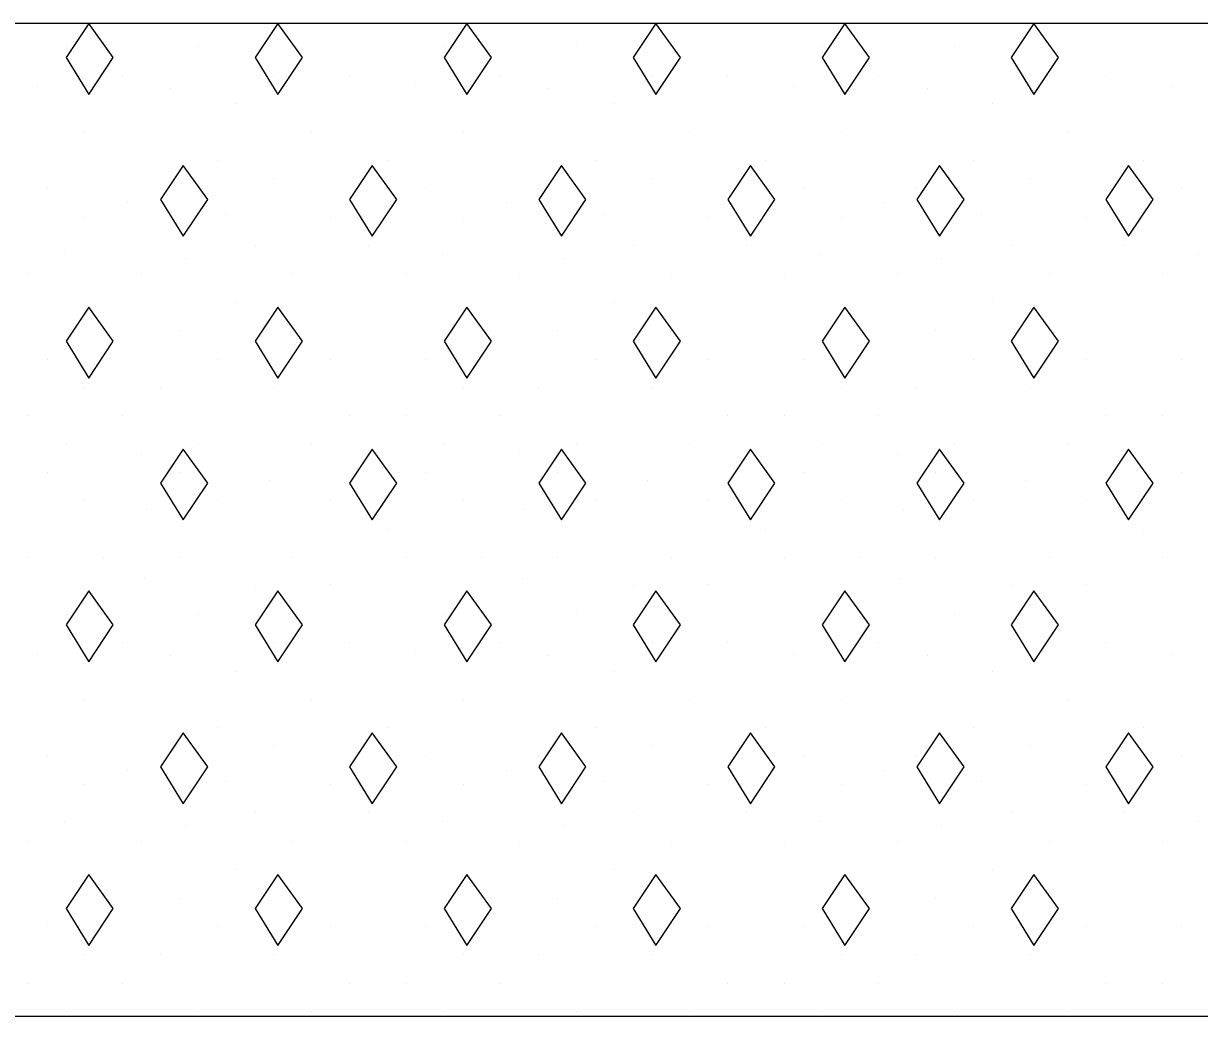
# Model space of a CAD drawing. Extents: x 1313964 to 1316843, y 2087046 to 2096619.
# Drawn here: x 1314436.702 to 1314440.484, y 2089130.721 to 2089133.914 of the extents above; entities that cross this region are included whole.
import ezdxf

# ---------------------------------------------------------------- set-up
doc = ezdxf.new("R2010")
doc.units = 0
doc.layers.add('B-Sub-Contour', color=7, linetype='Continuous')
doc.layers.add('Default', color=7, linetype='Continuous')

# ---------------------------------------------------------------- blocks, each defined once
blk = doc.blocks.new('POINT_DISPLAY')
at = {"layer": 'Default'}
blk.add_line((0, 0), (0, 0), dxfattribs=at)

msp = doc.modelspace()

# ---------------------------------------------------------------- linework, layer by layer
at = {"layer": 'B-Sub-Contour'}
for points in [[(1314448.6864, 2089133.9135), (1314403.6864, 2089133.9135)], [(1314448.6864, 2089130.721), (1314403.6864, 2089130.721)]]:
    msp.add_lwpolyline(points, dxfattribs=at)
for points in [[(1314436.9114, 2089133.9135), (1314436.8384, 2089133.8041), (1314436.9114, 2089133.6855), (1314436.9904, 2089133.8041)], [(1314437.5195, 2089133.9135), (1314437.4465, 2089133.8041), (1314437.5195, 2089133.6855), (1314437.5985, 2089133.8041)], [(1314438.1276, 2089133.9135), (1314438.0546, 2089133.8041), (1314438.1276, 2089133.6855), (1314438.2066, 2089133.8041)], [(1314438.7357, 2089133.9135), (1314438.6627, 2089133.8041), (1314438.7357, 2089133.6855), (1314438.8148, 2089133.8041)], [(1314439.3438, 2089133.9135), (1314439.2708, 2089133.8041), (1314439.3438, 2089133.6855), (1314439.4229, 2089133.8041)], [(1314439.9519, 2089133.9135), (1314439.8789, 2089133.8041), (1314439.9519, 2089133.6855), (1314440.031, 2089133.8041)], [(1314437.2154, 2089133.4575), (1314437.1425, 2089133.348), (1314437.2154, 2089133.2294), (1314437.2945, 2089133.348)], [(1314437.8235, 2089133.4575), (1314437.7506, 2089133.348), (1314437.8235, 2089133.2294), (1314437.9026, 2089133.348)], [(1314438.4316, 2089133.4575), (1314438.3587, 2089133.348), (1314438.4316, 2089133.2294), (1314438.5107, 2089133.348)], [(1314439.0398, 2089133.4575), (1314438.9668, 2089133.348), (1314439.0398, 2089133.2294), (1314439.1188, 2089133.348)], [(1314439.6479, 2089133.4575), (1314439.5749, 2089133.348), (1314439.6479, 2089133.2294), (1314439.7269, 2089133.348)], [(1314440.256, 2089133.4575), (1314440.183, 2089133.348), (1314440.256, 2089133.2294), (1314440.335, 2089133.348)], [(1314436.9114, 2089133.0014), (1314436.8384, 2089132.8919), (1314436.9114, 2089132.7733), (1314436.9904, 2089132.8919)], [(1314437.5195, 2089133.0014), (1314437.4465, 2089132.8919), (1314437.5195, 2089132.7733), (1314437.5985, 2089132.8919)], [(1314438.1276, 2089133.0014), (1314438.0546, 2089132.8919), (1314438.1276, 2089132.7733), (1314438.2066, 2089132.8919)], [(1314438.7357, 2089133.0014), (1314438.6627, 2089132.8919), (1314438.7357, 2089132.7733), (1314438.8148, 2089132.8919)], [(1314439.3438, 2089133.0014), (1314439.2708, 2089132.8919), (1314439.3438, 2089132.7733), (1314439.4229, 2089132.8919)], [(1314439.9519, 2089133.0014), (1314439.8789, 2089132.8919), (1314439.9519, 2089132.7733), (1314440.031, 2089132.8919)], [(1314437.2154, 2089132.5453), (1314437.1425, 2089132.4358), (1314437.2154, 2089132.3173), (1314437.2945, 2089132.4358)], [(1314437.8235, 2089132.5453), (1314437.7506, 2089132.4358), (1314437.8235, 2089132.3173), (1314437.9026, 2089132.4358)], [(1314438.4316, 2089132.5453), (1314438.3587, 2089132.4358), (1314438.4316, 2089132.3173), (1314438.5107, 2089132.4358)], [(1314439.0398, 2089132.5453), (1314438.9668, 2089132.4358), (1314439.0398, 2089132.3173), (1314439.1188, 2089132.4358)], [(1314439.6479, 2089132.5453), (1314439.5749, 2089132.4358), (1314439.6479, 2089132.3173), (1314439.7269, 2089132.4358)], [(1314440.256, 2089132.5453), (1314440.183, 2089132.4358), (1314440.256, 2089132.3173), (1314440.335, 2089132.4358)], [(1314436.9114, 2089132.0892), (1314436.8384, 2089131.9798), (1314436.9114, 2089131.8612), (1314436.9904, 2089131.9798)], [(1314437.5195, 2089132.0892), (1314437.4465, 2089131.9798), (1314437.5195, 2089131.8612), (1314437.5985, 2089131.9798)], [(1314438.1276, 2089132.0892), (1314438.0546, 2089131.9798), (1314438.1276, 2089131.8612), (1314438.2066, 2089131.9798)], [(1314438.7357, 2089132.0892), (1314438.6627, 2089131.9798), (1314438.7357, 2089131.8612), (1314438.8148, 2089131.9798)], [(1314439.3438, 2089132.0892), (1314439.2708, 2089131.9798), (1314439.3438, 2089131.8612), (1314439.4229, 2089131.9798)], [(1314439.9519, 2089132.0892), (1314439.8789, 2089131.9798), (1314439.9519, 2089131.8612), (1314440.031, 2089131.9798)], [(1314437.2154, 2089131.6331), (1314437.1425, 2089131.5237), (1314437.2154, 2089131.4051), (1314437.2945, 2089131.5237)], [(1314437.8235, 2089131.6331), (1314437.7506, 2089131.5237), (1314437.8235, 2089131.4051), (1314437.9026, 2089131.5237)], [(1314438.4316, 2089131.6331), (1314438.3587, 2089131.5237), (1314438.4316, 2089131.4051), (1314438.5107, 2089131.5237)], [(1314439.0398, 2089131.6331), (1314438.9668, 2089131.5237), (1314439.0398, 2089131.4051), (1314439.1188, 2089131.5237)], [(1314439.6479, 2089131.6331), (1314439.5749, 2089131.5237), (1314439.6479, 2089131.4051), (1314439.7269, 2089131.5237)], [(1314440.256, 2089131.6331), (1314440.183, 2089131.5237), (1314440.256, 2089131.4051), (1314440.335, 2089131.5237)], [(1314436.9114, 2089131.1771), (1314436.8384, 2089131.0676), (1314436.9114, 2089130.949), (1314436.9904, 2089131.0676)], [(1314437.5195, 2089131.1771), (1314437.4465, 2089131.0676), (1314437.5195, 2089130.949), (1314437.5985, 2089131.0676)], [(1314438.1276, 2089131.1771), (1314438.0546, 2089131.0676), (1314438.1276, 2089130.949), (1314438.2066, 2089131.0676)], [(1314438.7357, 2089131.1771), (1314438.6627, 2089131.0676), (1314438.7357, 2089130.949), (1314438.8148, 2089131.0676)], [(1314439.3438, 2089131.1771), (1314439.2708, 2089131.0676), (1314439.3438, 2089130.949), (1314439.4229, 2089131.0676)], [(1314439.9519, 2089131.1771), (1314439.8789, 2089131.0676), (1314439.9519, 2089130.949), (1314440.031, 2089131.0676)]]:
    msp.add_lwpolyline(points, close=True, dxfattribs=at)

# ---------------------------------------------------------------- block references
at = {"layer": 'B-Sub-Contour', "xscale": 0.0299265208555, "yscale": 0.019951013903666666, "rotation": 90}
for p in [(1314436.8384, 2089133.8383), (1314437.2641, 2089133.8383), (1314438.0546, 2089133.8383), (1314438.4803, 2089133.8383), (1314439.2708, 2089133.8383), (1314439.6965, 2089133.8383), (1314437.0208, 2089133.7471), (1314437.5073, 2089133.7471), (1314437.7506, 2089133.7471), (1314438.2371, 2089133.7471), (1314438.7235, 2089133.7471), (1314438.9668, 2089133.7471), (1314439.4533, 2089133.7471), (1314439.9398, 2089133.7471), (1314440.183, 2089133.7471), (1314436.7472, 2089133.7097), (1314437.1756, 2089133.7056), (1314437.9634, 2089133.7097), (1314438.3918, 2089133.7056), (1314439.1796, 2089133.7097), (1314439.6081, 2089133.7056), (1314440.3958, 2089133.7097), (1314437.3857, 2089133.6559), (1314438.6019, 2089133.6559), (1314439.8181, 2089133.6559), (1314436.8992, 2089133.5646), (1314437.6289, 2089133.5646), (1314438.1154, 2089133.5646), (1314438.8452, 2089133.5646), (1314439.3316, 2089133.5646), (1314440.0614, 2089133.5646), (1314437.3249, 2089133.4734), (1314437.8722, 2089133.4734), (1314438.5411, 2089133.4734), (1314439.0884, 2089133.4734), (1314439.7573, 2089133.4734), (1314440.3046, 2089133.4734), (1314437.5073, 2089133.4157), (1314438.7235, 2089133.4157), (1314439.9398, 2089133.4157), (1314436.7776, 2089133.3822), (1314437.1425, 2089133.3822), (1314437.9938, 2089133.3822), (1314438.3587, 2089133.3822), (1314439.21, 2089133.3822), (1314439.5749, 2089133.3822), (1314440.4262, 2089133.3822), (1314437.0374, 2089133.337), (1314438.2536, 2089133.337), (1314439.4699, 2089133.337), (1314436.8992, 2089133.291), (1314437.3498, 2089133.2997), (1314437.6898, 2089133.291), (1314438.1154, 2089133.291), (1314438.566, 2089133.2997), (1314438.906, 2089133.291), (1314439.3316, 2089133.291), (1314439.7822, 2089133.2997), (1314440.1222, 2089133.291), (1314437.4465, 2089133.1998), (1314437.8114, 2089133.1998), (1314438.6627, 2089133.1998), (1314439.0276, 2089133.1998), (1314439.8789, 2089133.1998), (1314440.2438, 2089133.1998), (1314436.8329, 2089133.1713), (1314437.2226, 2089133.1589), (1314438.0491, 2089133.1713), (1314438.4388, 2089133.1589), (1314439.2653, 2089133.1713), (1314439.655, 2089133.1589), (1314440.4815, 2089133.1713), (1314436.7168, 2089133.1086), (1314437.0817, 2089133.1086), (1314437.5681, 2089133.1086), (1314437.933, 2089133.1086), (1314438.2979, 2089133.1086), (1314438.7844, 2089133.1086), (1314439.1492, 2089133.1086), (1314439.5141, 2089133.1086), (1314440.0006, 2089133.1086), (1314440.3654, 2089133.1086), (1314437.3857, 2089133.0173), (1314438.6019, 2089133.0173), (1314439.8181, 2089133.0173), (1314436.96, 2089132.9261), (1314437.2033, 2089132.9261), (1314438.1762, 2089132.9261), (1314438.4195, 2089132.9261), (1314439.3925, 2089132.9261), (1314439.6357, 2089132.9261), (1314436.7776, 2089132.8349), (1314437.3249, 2089132.8349), (1314437.6898, 2089132.8349), (1314437.9938, 2089132.8349), (1314438.5411, 2089132.8349), (1314438.906, 2089132.8349), (1314439.21, 2089132.8349), (1314439.7573, 2089132.8349), (1314440.1222, 2089132.8349), (1314440.4262, 2089132.8349), (1314436.8992, 2089132.7437), (1314437.1425, 2089132.7437), (1314437.5073, 2089132.7437), (1314438.1154, 2089132.7437), (1314438.3587, 2089132.7437), (1314438.7235, 2089132.7437), (1314439.3316, 2089132.7437), (1314439.5749, 2089132.7437), (1314439.9398, 2089132.7437), (1314436.7168, 2089132.6525), (1314437.0208, 2089132.6525), (1314437.7506, 2089132.6525), (1314437.933, 2089132.6525), (1314438.2371, 2089132.6525), (1314438.9668, 2089132.6525), (1314439.1492, 2089132.6525), (1314439.4533, 2089132.6525), (1314440.183, 2089132.6525), (1314440.3654, 2089132.6525), (1314436.8384, 2089132.5613), (1314437.2641, 2089132.5613), (1314437.6289, 2089132.5613), (1314438.0546, 2089132.5613), (1314438.4803, 2089132.5613), (1314438.8452, 2089132.5613), (1314439.2708, 2089132.5613), (1314439.6965, 2089132.5613), (1314440.0614, 2089132.5613), (1314437.0817, 2089132.5293), (1314437.8114, 2089132.5407), (1314438.2979, 2089132.5293), (1314439.0276, 2089132.5407), (1314439.5141, 2089132.5293), (1314440.2438, 2089132.5407), (1314436.7776, 2089132.47), (1314437.2033, 2089132.47), (1314437.9938, 2089132.47), (1314438.4195, 2089132.47), (1314439.21, 2089132.47), (1314439.6357, 2089132.47), (1314440.4262, 2089132.47), (1314437.4935, 2089132.4448), (1314438.7097, 2089132.4448), (1314439.9259, 2089132.4448), (1314436.8992, 2089132.3788), (1314437.3249, 2089132.3788), (1314437.6898, 2089132.3788), (1314438.1154, 2089132.3788), (1314438.5411, 2089132.3788), (1314438.906, 2089132.3788), (1314439.3316, 2089132.3788), (1314439.7573, 2089132.3788), (1314440.1222, 2089132.3788), (1314437.0982, 2089132.3495), (1314438.3145, 2089132.3495), (1314439.5307, 2089132.3495), (1314437.8722, 2089132.2876), (1314439.0884, 2089132.2876), (1314440.3046, 2089132.2876), (1314436.7168, 2089132.1964), (1314436.96, 2089132.1964), (1314437.2033, 2089132.1964), (1314437.5681, 2089132.1964), (1314437.933, 2089132.1964), (1314438.1762, 2089132.1964), (1314438.4195, 2089132.1964), (1314438.7844, 2089132.1964), (1314439.1492, 2089132.1964), (1314439.3925, 2089132.1964), (1314439.6357, 2089132.1964), (1314440.0006, 2089132.1964), (1314440.3654, 2089132.1964), (1314437.0899, 2089132.1298), (1314438.3062, 2089132.1298), (1314439.5224, 2089132.1298), (1314437.4465, 2089132.1052), (1314437.6898, 2089132.1092), (1314438.6627, 2089132.1052), (1314438.906, 2089132.1092), (1314439.8789, 2089132.1052), (1314440.1222, 2089132.1092), (1314436.8384, 2089132.014), (1314437.2641, 2089132.014), (1314438.0546, 2089132.014), (1314438.4803, 2089132.014), (1314439.2708, 2089132.014), (1314439.6965, 2089132.014), (1314437.0208, 2089131.9227), (1314437.5073, 2089131.9227), (1314437.7506, 2089131.9227), (1314438.2371, 2089131.9227), (1314438.7235, 2089131.9227), (1314438.9668, 2089131.9227), (1314439.4533, 2089131.9227), (1314439.9398, 2089131.9227), (1314440.183, 2089131.9227), (1314436.7472, 2089131.8854), (1314437.1756, 2089131.8812), (1314437.9634, 2089131.8854), (1314438.3918, 2089131.8812), (1314439.1796, 2089131.8854), (1314439.6081, 2089131.8812), (1314440.3958, 2089131.8854), (1314437.3857, 2089131.8315), (1314438.6019, 2089131.8315), (1314439.8181, 2089131.8315), (1314436.8992, 2089131.7403), (1314437.6289, 2089131.7403), (1314438.1154, 2089131.7403), (1314438.8452, 2089131.7403), (1314439.3316, 2089131.7403), (1314440.0614, 2089131.7403), (1314437.3249, 2089131.6491), (1314437.8722, 2089131.6491), (1314438.5411, 2089131.6491), (1314439.0884, 2089131.6491), (1314439.7573, 2089131.6491), (1314440.3046, 2089131.6491), (1314437.5073, 2089131.5914), (1314438.7235, 2089131.5914), (1314439.9398, 2089131.5914), (1314436.7776, 2089131.5579), (1314437.1425, 2089131.5579), (1314437.9938, 2089131.5579), (1314438.3587, 2089131.5579), (1314439.21, 2089131.5579), (1314439.5749, 2089131.5579), (1314440.4262, 2089131.5579), (1314437.0374, 2089131.5127), (1314438.2536, 2089131.5127), (1314439.4699, 2089131.5127), (1314436.8992, 2089131.4667), (1314437.3498, 2089131.4754), (1314437.6898, 2089131.4667), (1314438.1154, 2089131.4667), (1314438.566, 2089131.4754), (1314438.906, 2089131.4667), (1314439.3316, 2089131.4667), (1314439.7822, 2089131.4754), (1314440.1222, 2089131.4667), (1314437.4465, 2089131.3755), (1314437.8114, 2089131.3755), (1314438.6627, 2089131.3755), (1314439.0276, 2089131.3755), (1314439.8789, 2089131.3755), (1314440.2438, 2089131.3755), (1314436.8329, 2089131.347), (1314438.0491, 2089131.347), (1314439.2653, 2089131.347), (1314440.4815, 2089131.347), (1314437.2226, 2089131.3346), (1314438.4388, 2089131.3346), (1314439.655, 2089131.3346), (1314436.7168, 2089131.2842), (1314437.0817, 2089131.2842), (1314437.5681, 2089131.2842), (1314437.933, 2089131.2842), (1314438.2979, 2089131.2842), (1314438.7844, 2089131.2842), (1314439.1492, 2089131.2842), (1314439.5141, 2089131.2842), (1314440.0006, 2089131.2842), (1314440.3654, 2089131.2842), (1314437.3857, 2089131.193), (1314438.6019, 2089131.193), (1314439.8181, 2089131.193), (1314436.96, 2089131.1018), (1314437.2033, 2089131.1018), (1314438.1762, 2089131.1018), (1314438.4195, 2089131.1018), (1314439.3925, 2089131.1018), (1314439.6357, 2089131.1018), (1314436.7776, 2089131.0106), (1314437.3249, 2089131.0106), (1314437.6898, 2089131.0106), (1314437.9938, 2089131.0106), (1314438.5411, 2089131.0106), (1314438.906, 2089131.0106), (1314439.21, 2089131.0106), (1314439.7573, 2089131.0106), (1314440.1222, 2089131.0106), (1314440.4262, 2089131.0106), (1314436.8992, 2089130.9194), (1314437.1425, 2089130.9194), (1314437.5073, 2089130.9194), (1314438.1154, 2089130.9194), (1314438.3587, 2089130.9194), (1314438.7235, 2089130.9194), (1314439.3316, 2089130.9194), (1314439.5749, 2089130.9194), (1314439.9398, 2089130.9194), (1314436.7168, 2089130.8282), (1314437.0208, 2089130.8282), (1314437.7506, 2089130.8282), (1314437.933, 2089130.8282), (1314438.2371, 2089130.8282), (1314438.9668, 2089130.8282), (1314439.1492, 2089130.8282), (1314439.4533, 2089130.8282), (1314440.183, 2089130.8282), (1314440.3654, 2089130.8282), (1314436.8384, 2089130.7369), (1314437.2641, 2089130.7369), (1314437.6289, 2089130.7369), (1314438.0546, 2089130.7369), (1314438.4803, 2089130.7369), (1314438.8452, 2089130.7369), (1314439.2708, 2089130.7369), (1314439.6965, 2089130.7369), (1314440.0614, 2089130.7369)]:
    msp.add_blockref('POINT_DISPLAY', p, dxfattribs=at)

doc.saveas('drawing.dxf')
